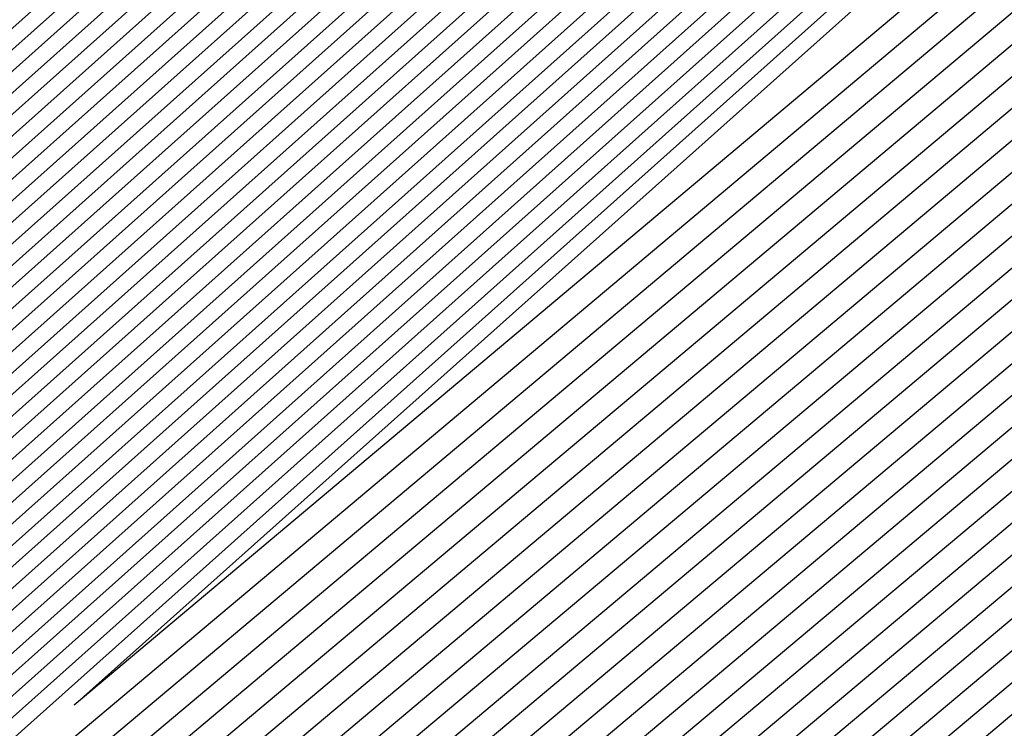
# Model space of a CAD drawing. Extents: x 3249832 to 3255657, y 13789405 to 13793316.
# Tile 957 of 1056: x 3253212.0568 to 3253212.1871, y 13791260.5351 to 13791260.6289. Entities that reach past the tile are written whole.
import ezdxf

# ---------------------------------------------------------------- set-up
doc = ezdxf.new("R2010")
doc.units = 0
doc.header["$LTSCALE"] = 100
doc.header["$MEASUREMENT"] = 0
for name, color, linetype in [('GRATIO_03231_CON', 1, 'CONTINUOUS'), ('GRATIO_0323_ICON', 1, 'CONTINUOUS'), ('TARGETS_EAST', 7, 'CONTINUOUS')]:
    doc.layers.add(name, color=color, linetype=linetype)

# ---------------------------------------------------------------- blocks, each defined once
blk = doc.blocks.new('Gratio_032316_contours')
at = {"layer": 'GRATIO_03231_CON', "color": 5, "linetype": 'Continuous', "flags": 128}
for points in [[(3253265.37976, 13791306.29075), (3253255.18428, 13791297.42081), (3253249.45967, 13791292.49476), (3253247.32404, 13791290.70983), (3253246.9999, 13791290.47571), (3253246.6379, 13791290.15638), (3253244.10128, 13791287.93303), (3253237.18142, 13791281.94116), (3253225.13226, 13791271.57074), (3253213.05783, 13791261.22976), (3253207.52471, 13791256.5807), (3253207.52471, 13791256.5807), (3253212.91417, 13791261.39448), (3253224.86621, 13791271.87575), (3253236.83553, 13791282.33761), (3253243.73047, 13791288.35784), (3253246.27388, 13791290.57313), (3253246.64226, 13791290.88486), (3253246.94934, 13791291.138), (3253249.05785, 13791292.9518), (3253254.76775, 13791297.8891), (3253264.98065, 13791306.72978)], [(3253265.14951, 13791306.0962), (3253255.08074, 13791297.33656), (3253249.42723, 13791292.47181), (3253247.31811, 13791290.70911), (3253246.99801, 13791290.47786), (3253246.63856, 13791290.1606), (3253244.11924, 13791287.95236), (3253237.24651, 13791282.00127), (3253225.27938, 13791271.70147), (3253213.28717, 13791261.4309), (3253207.79173, 13791256.8135), (3253207.79173, 13791256.8135), (3253213.14449, 13791261.5945), (3253225.01515, 13791272.0044), (3253236.90297, 13791282.39502), (3253243.75097, 13791288.37425), (3253246.27714, 13791290.57436), (3253246.64324, 13791290.88372), (3253246.94695, 13791291.13323), (3253249.02975, 13791292.92392), (3253254.6691, 13791297.79936), (3253264.75528, 13791306.52987)], [(3253265.03439, 13791305.99892), (3253255.02897, 13791297.29444), (3253249.41102, 13791292.46033), (3253247.31514, 13791290.70874), (3253246.99707, 13791290.47894), (3253246.63889, 13791290.16271), (3253244.12822, 13791287.96202), (3253237.27905, 13791282.03133), (3253225.35295, 13791271.76683), (3253213.40184, 13791261.53147), (3253207.92524, 13791256.92989), (3253207.92524, 13791256.92989), (3253213.25965, 13791261.69451), (3253225.08961, 13791272.06873), (3253236.93669, 13791282.42373), (3253243.76122, 13791288.38246), (3253246.27878, 13791290.57498), (3253246.64373, 13791290.88316), (3253246.94575, 13791291.13085), (3253249.01571, 13791292.90998), (3253254.61978, 13791297.75449), (3253264.64259, 13791306.42992)], [(3253264.91926, 13791305.90165), (3253254.9772, 13791297.25231), (3253249.3948, 13791292.44886), (3253247.31218, 13791290.70838), (3253246.99612, 13791290.48001), (3253246.63922, 13791290.16482), (3253244.1372, 13791287.97168), (3253237.31159, 13791282.06139), (3253225.42651, 13791271.83219), (3253213.51651, 13791261.63204), (3253208.05874, 13791257.04629), (3253208.05875, 13791257.04629), (3253213.37481, 13791261.79452), (3253225.16408, 13791272.13306), (3253236.97041, 13791282.45244), (3253243.77147, 13791288.39066), (3253246.28041, 13791290.5756), (3253246.64422, 13791290.88259), (3253246.94455, 13791291.12847), (3253249.00166, 13791292.89604), (3253254.57046, 13791297.70962), (3253264.52991, 13791306.32996)], [(3253264.80414, 13791305.80438), (3253254.92543, 13791297.21019), (3253249.37858, 13791292.43738), (3253247.30921, 13791290.70802), (3253246.99518, 13791290.48109), (3253246.63955, 13791290.16693), (3253244.14618, 13791287.98134), (3253237.34413, 13791282.09145), (3253225.50007, 13791271.89756), (3253213.63118, 13791261.73261), (3253208.19225, 13791257.16269), (3253208.19225, 13791257.16269), (3253213.48997, 13791261.89453), (3253225.23855, 13791272.19738), (3253237.00413, 13791282.48115), (3253243.78172, 13791288.39887), (3253246.28205, 13791290.57622), (3253246.64472, 13791290.88202), (3253246.94335, 13791291.12608), (3253248.98761, 13791292.8821), (3253254.52113, 13791297.66475), (3253264.41722, 13791306.23001)], [(3253264.57389, 13791305.60983), (3253254.8219, 13791297.12594), (3253249.34615, 13791292.41443), (3253247.30328, 13791290.7073), (3253246.99329, 13791290.48324), (3253246.64021, 13791290.17116), (3253244.16415, 13791288.00066), (3253237.40922, 13791282.15156), (3253225.6472, 13791272.02829), (3253213.86052, 13791261.93375), (3253208.45927, 13791257.39548), (3253208.45927, 13791257.39548), (3253213.72028, 13791262.09454), (3253225.38749, 13791272.32603), (3253237.07157, 13791282.53856), (3253243.80223, 13791288.41528), (3253246.28532, 13791290.57745), (3253246.6457, 13791290.88089), (3253246.94096, 13791291.12132), (3253248.95951, 13791292.85422), (3253254.42248, 13791297.57502), (3253264.19185, 13791306.0301)], [(3253264.45877, 13791305.51255), (3253254.77013, 13791297.08382), (3253249.32993, 13791292.40295), (3253247.30031, 13791290.70693), (3253246.99234, 13791290.48432), (3253246.64054, 13791290.17327), (3253244.17313, 13791288.01032), (3253237.44176, 13791282.18162), (3253225.72077, 13791272.09365), (3253213.97519, 13791262.03431), (3253208.59278, 13791257.51188), (3253208.59278, 13791257.51188), (3253213.83545, 13791262.19455), (3253225.46196, 13791272.39036), (3253237.10529, 13791282.56727), (3253243.81248, 13791288.42348), (3253246.28695, 13791290.57807), (3253246.64619, 13791290.88032), (3253246.93976, 13791291.11893), (3253248.94547, 13791292.84028), (3253254.37316, 13791297.53015), (3253264.07917, 13791305.93015)], [(3253264.34365, 13791305.41528), (3253254.71836, 13791297.0417), (3253249.31372, 13791292.39148), (3253247.29734, 13791290.70657), (3253246.9914, 13791290.48539), (3253246.64087, 13791290.17538), (3253244.18211, 13791288.01998), (3253237.4743, 13791282.21168), (3253225.79433, 13791272.15901), (3253214.08986, 13791262.13489), (3253208.72629, 13791257.62828), (3253208.72628, 13791257.62828), (3253213.9506, 13791262.29456), (3253225.53643, 13791272.45468), (3253237.13901, 13791282.59598), (3253243.82273, 13791288.43169), (3253246.28858, 13791290.57869), (3253246.64668, 13791290.87975), (3253246.93857, 13791291.11655), (3253248.93142, 13791292.82634), (3253254.32383, 13791297.48528), (3253263.96648, 13791305.83019)], [(3253264.22852, 13791305.318), (3253254.66659, 13791296.99957), (3253249.2975, 13791292.38), (3253247.29438, 13791290.70621), (3253246.99045, 13791290.48647), (3253246.6412, 13791290.17749), (3253244.19109, 13791288.02965), (3253237.50684, 13791282.24174), (3253225.86789, 13791272.22438), (3253214.20454, 13791262.23545), (3253208.85979, 13791257.74467), (3253208.85979, 13791257.74467), (3253214.06576, 13791262.39457), (3253225.6109, 13791272.51901), (3253237.17273, 13791282.62469), (3253243.83298, 13791288.4399), (3253246.29022, 13791290.57931), (3253246.64717, 13791290.87918), (3253246.93737, 13791291.11417), (3253248.91737, 13791292.8124), (3253254.27451, 13791297.44041), (3253263.8538, 13791305.73024)], [(3253263.99828, 13791305.12345), (3253254.56305, 13791296.91532), (3253249.26507, 13791292.35705), (3253247.28844, 13791290.70548), (3253246.98856, 13791290.48862), (3253246.64186, 13791290.18171), (3253244.20905, 13791288.04897), (3253237.57193, 13791282.30185), (3253226.01502, 13791272.3551), (3253214.43388, 13791262.43659), (3253209.12681, 13791257.97747), (3253209.12681, 13791257.97747), (3253214.29608, 13791262.59459), (3253225.75984, 13791272.64766), (3253237.24016, 13791282.6821), (3253243.85349, 13791288.45631), (3253246.29349, 13791290.58054), (3253246.64816, 13791290.87805), (3253246.93497, 13791291.1094), (3253248.88927, 13791292.78452), (3253254.17586, 13791297.35067), (3253263.62842, 13791305.53033)], [(3253263.88315, 13791305.02618), (3253254.51129, 13791296.8732), (3253249.24885, 13791292.34558), (3253247.28548, 13791290.70512), (3253246.98761, 13791290.4897), (3253246.64219, 13791290.18382), (3253244.21803, 13791288.05863), (3253237.60447, 13791282.33191), (3253226.08858, 13791272.42047), (3253214.54855, 13791262.53716), (3253209.26032, 13791258.09386), (3253209.26032, 13791258.09386), (3253214.41124, 13791262.69459), (3253225.8343, 13791272.71198), (3253237.27388, 13791282.71081), (3253243.86374, 13791288.46451), (3253246.29512, 13791290.58116), (3253246.64865, 13791290.87748), (3253246.93378, 13791291.10702), (3253248.87522, 13791292.77058), (3253254.12654, 13791297.3058), (3253263.51574, 13791305.43037)], [(3253263.76803, 13791304.9289), (3253254.45952, 13791296.83108), (3253249.23263, 13791292.3341), (3253247.28251, 13791290.70476), (3253246.98667, 13791290.49078), (3253246.64252, 13791290.18593), (3253244.22702, 13791288.06829), (3253237.63701, 13791282.36197), (3253226.16214, 13791272.48583), (3253214.66322, 13791262.63773), (3253209.39382, 13791258.21026), (3253209.39382, 13791258.21026), (3253214.5264, 13791262.7946), (3253225.90877, 13791272.77631), (3253237.3076, 13791282.73952), (3253243.87399, 13791288.47272), (3253246.29675, 13791290.58178), (3253246.64914, 13791290.87691), (3253246.93258, 13791291.10463), (3253248.86118, 13791292.75664), (3253254.07721, 13791297.26093), (3253263.40305, 13791305.33042)], [(3253263.65291, 13791304.83163), (3253254.40775, 13791296.78895), (3253249.21642, 13791292.32262), (3253247.27954, 13791290.7044), (3253246.98572, 13791290.49185), (3253246.64285, 13791290.18805), (3253244.236, 13791288.07795), (3253237.66955, 13791282.39203), (3253226.23571, 13791272.55119), (3253214.77789, 13791262.7383), (3253209.52733, 13791258.32666), (3253209.52733, 13791258.32666), (3253214.64156, 13791262.89461), (3253225.98324, 13791272.84063), (3253237.34132, 13791282.76823), (3253243.88424, 13791288.48092), (3253246.29839, 13791290.5824), (3253246.64963, 13791290.87634), (3253246.93138, 13791291.10225), (3253248.84713, 13791292.7427), (3253254.02789, 13791297.21606), (3253263.29037, 13791305.23046)], [(3253226.38283, 13791272.68192), (3253215.00723, 13791262.93944), (3253209.79435, 13791258.55945), (3253209.79435, 13791258.55945), (3253214.87188, 13791263.09463), (3253226.13218, 13791272.96928)], [(3253226.4564, 13791272.74729), (3253215.1219, 13791263.04001), (3253209.92785, 13791258.67585), (3253209.92786, 13791258.67585), (3253214.98704, 13791263.19464), (3253226.20665, 13791273.03361)], [(3253226.52996, 13791272.81265), (3253215.23657, 13791263.14058), (3253210.06136, 13791258.79225), (3253210.06136, 13791258.79225), (3253215.1022, 13791263.29465), (3253226.28112, 13791273.09794)], [(3253226.60352, 13791272.87801), (3253215.35124, 13791263.24115), (3253210.19487, 13791258.90864), (3253210.19487, 13791258.90864), (3253215.21736, 13791263.39465), (3253226.35559, 13791273.16226)], [(3253226.75065, 13791273.00874), (3253215.58058, 13791263.44229), (3253210.46189, 13791259.14144), (3253210.46189, 13791259.14144), (3253215.44768, 13791263.59467), (3253226.50453, 13791273.29091)], [(3253226.82421, 13791273.0741), (3253215.69525, 13791263.54285), (3253210.5954, 13791259.25783), (3253210.5954, 13791259.25783), (3253215.56284, 13791263.69468), (3253226.57899, 13791273.35524)], [(3253226.89778, 13791273.13947), (3253215.80992, 13791263.64343), (3253210.7289, 13791259.37423), (3253210.7289, 13791259.37423), (3253215.678, 13791263.79469), (3253226.65346, 13791273.41956)], [(3253226.97134, 13791273.20483), (3253215.92459, 13791263.74399), (3253210.86241, 13791259.49063), (3253210.86241, 13791259.49063), (3253215.79316, 13791263.8947)], [(3253216.15393, 13791263.94513), (3253211.12943, 13791259.72342), (3253211.12943, 13791259.72342), (3253216.02348, 13791264.09471)], [(3253216.2686, 13791264.0457), (3253211.26293, 13791259.83982), (3253211.26294, 13791259.83982), (3253216.13864, 13791264.19472)], [(3253216.38328, 13791264.14627), (3253211.39644, 13791259.95622), (3253211.39644, 13791259.95622), (3253216.2538, 13791264.29473)], [(3253216.49795, 13791264.24684), (3253211.52995, 13791260.07261), (3253211.52995, 13791260.07261), (3253216.36896, 13791264.39474)], [(3253216.72729, 13791264.44798), (3253211.79697, 13791260.30541), (3253211.79697, 13791260.30541), (3253216.59928, 13791264.59476)], [(3253216.84196, 13791264.54855), (3253211.93048, 13791260.4218), (3253211.93047, 13791260.4218), (3253216.71444, 13791264.69477)], [(3253216.95663, 13791264.64912), (3253212.06398, 13791260.5382), (3253212.06398, 13791260.5382), (3253216.82959, 13791264.79477)]]:
    blk.add_lwpolyline(points, dxfattribs=at)
at = {"layer": 'GRATIO_0323_ICON', "color": 7, "linetype": 'Continuous', "flags": 128}
for points in [[(3253265.26463, 13791306.19348), (3253255.13251, 13791297.37869), (3253249.44345, 13791292.48329), (3253247.32108, 13791290.70947), (3253246.99896, 13791290.47678), (3253246.63823, 13791290.15849), (3253244.11026, 13791287.9427), (3253237.21396, 13791281.97122), (3253225.20582, 13791271.6361), (3253213.1725, 13791261.33033), (3253207.65822, 13791256.6971), (3253207.65822, 13791256.6971), (3253213.02933, 13791261.49449), (3253224.94068, 13791271.94008), (3253236.86925, 13791282.36631), (3253243.74072, 13791288.36604), (3253246.27551, 13791290.57374), (3253246.64275, 13791290.88429), (3253246.94814, 13791291.13562), (3253249.0438, 13791292.93786), (3253254.71843, 13791297.84423), (3253264.86796, 13791306.62983)], [(3253264.68902, 13791305.7071), (3253254.87367, 13791297.16807), (3253249.36237, 13791292.42591), (3253247.30624, 13791290.70766), (3253246.99423, 13791290.48216), (3253246.63988, 13791290.16905), (3253244.15517, 13791287.991), (3253237.37667, 13791282.12151), (3253225.57364, 13791271.96292), (3253213.74585, 13791261.83318), (3253208.32576, 13791257.27908), (3253208.32576, 13791257.27908), (3253213.60512, 13791261.99453), (3253225.31302, 13791272.26171), (3253237.03785, 13791282.50985), (3253243.79198, 13791288.40707), (3253246.28368, 13791290.57683), (3253246.64521, 13791290.88145), (3253246.94216, 13791291.1237), (3253248.97356, 13791292.86816), (3253254.47181, 13791297.61988), (3253264.30454, 13791306.13006)], [(3253264.1134, 13791305.22073), (3253254.61482, 13791296.95745), (3253249.28128, 13791292.36853), (3253247.29141, 13791290.70585), (3253246.98951, 13791290.48755), (3253246.64153, 13791290.1796), (3253244.20007, 13791288.03931), (3253237.53939, 13791282.27179), (3253225.94146, 13791272.28974), (3253214.31921, 13791262.33602), (3253208.9933, 13791257.86107), (3253208.9933, 13791257.86107), (3253214.18092, 13791262.49458), (3253225.68537, 13791272.58333), (3253237.20645, 13791282.65339), (3253243.84324, 13791288.4481), (3253246.29185, 13791290.57992), (3253246.64767, 13791290.87861), (3253246.93617, 13791291.11178), (3253248.90332, 13791292.79846), (3253254.22519, 13791297.39554), (3253263.74111, 13791305.63028)], [(3253226.30927, 13791272.61656), (3253214.89256, 13791262.83887), (3253209.66084, 13791258.44306), (3253209.66084, 13791258.44305), (3253214.75672, 13791262.99462), (3253226.05771, 13791272.90496)], [(3253226.67709, 13791272.94338), (3253215.46591, 13791263.34172), (3253210.32838, 13791259.02504), (3253210.32838, 13791259.02504), (3253215.33252, 13791263.49466), (3253226.43006, 13791273.22659)], [(3253216.03926, 13791263.84456), (3253210.99592, 13791259.60703), (3253210.99592, 13791259.60703), (3253215.90832, 13791263.99471)], [(3253216.61262, 13791264.34741), (3253211.66346, 13791260.18901), (3253211.66346, 13791260.18901), (3253216.48412, 13791264.49475)]]:
    blk.add_lwpolyline(points, dxfattribs=at)

msp = doc.modelspace()

# ---------------------------------------------------------------- block references
at = {"layer": 'TARGETS_EAST'}
msp.add_blockref('Gratio_032316_contours', (0, 0), dxfattribs=at)

doc.saveas('drawing.dxf')
